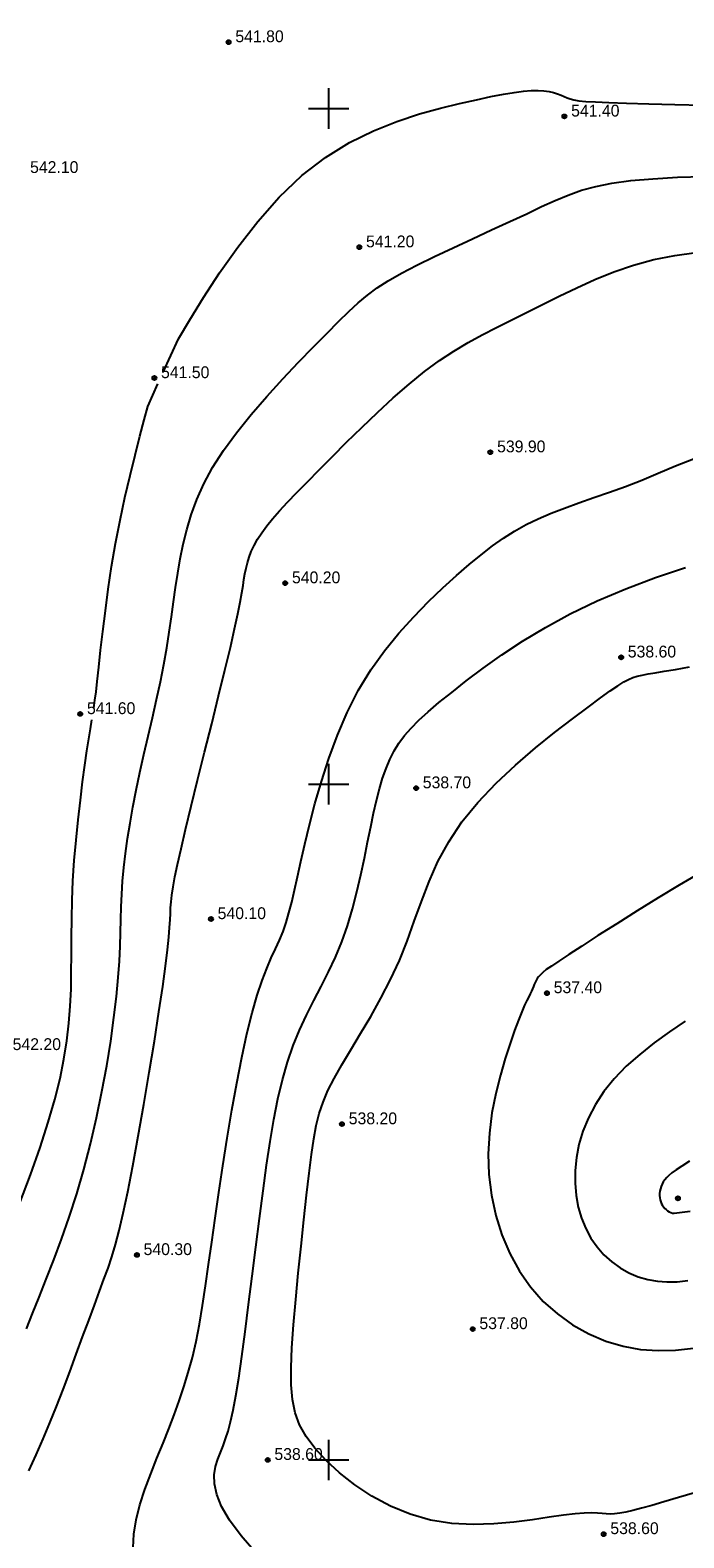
# Model space of a CAD drawing. Extents: x 0 to 361260, y 0 to 4201817.
# Tile 680 of 689: x 360978 to 361026, y 4200894 to 4201006. Entities that reach past the tile are written whole.
import ezdxf

# ---------------------------------------------------------------- set-up
doc = ezdxf.new("R2010")
doc.units = 0
doc.header["$LTSCALE"] = 0.5
doc.header["$MEASUREMENT"] = 0
doc.header["$PDMODE"] = 32
doc.header["$PDSIZE"] = 0.3
doc.linetypes.add('CONTI', pattern=[0])
for name, color, linetype in [('(004) Точки рельефа', 7, 'Continuous'), ('GORIZDEFAULT', 32, 'CONTI'), ('PI_TTDEFAULT', 5, 'CONTI'), ('SETKR', 2, 'CONTI')]:
    doc.layers.add(name, color=color, linetype=linetype)
doc.styles.add('D-431', font='txt')

# ---------------------------------------------------------------- blocks, each defined once
blk = doc.blocks.new('BL_333')
at = {"color": 0}
for p, q in [((0, -1.5), (0, 1.5)), ((-1.5, 0), (1.5, 0))]:
    blk.add_line(p, q, dxfattribs=at)

msp = doc.modelspace()

# ---------------------------------------------------------------- linework, layer by layer
at = {"layer": 'GORIZDEFAULT', "color": 32}
for points in [[(360987.76, 4200980.5, 541.5), (360988.88, 4200982.96, 541.5), (360989.72, 4200984.36, 541.5), (360990.74, 4200986.01, 541.5), (360991.93, 4200987.84, 541.5), (360993.28, 4200989.74, 541.5), (360994.75, 4200991.64, 541.5), (360996.34, 4200993.43, 541.5), (360998.01, 4200995.04, 541.5), (360999.75, 4200996.38, 541.5), (361001.53, 4200997.48, 541.5), (361003.31, 4200998.36, 541.5), (361005.05, 4200999.05, 541.5), (361006.72, 4200999.6, 541.5), (361008.27, 4201000.02, 541.5), (361009.69, 4201000.37, 541.5), (361010.93, 4201000.65, 541.5), (361012, 4201000.88, 541.5), (361012.93, 4201001.06, 541.5), (361013.73, 4201001.19, 541.5), (361014.41, 4201001.28, 541.5), (361014.99, 4201001.33, 541.5), (361015.5, 4201001.34, 541.5), (361015.93, 4201001.31, 541.5), (361016.31, 4201001.26, 541.5), (361016.64, 4201001.18, 541.5), (361016.94, 4201001.08, 541.5), (361017.2, 4201000.98, 541.5), (361017.43, 4201000.88, 541.5), (361017.65, 4201000.79, 541.5), (361017.87, 4201000.71, 541.5), (361018.13, 4201000.64, 541.5), (361018.5, 4201000.58, 541.5), (361019.02, 4201000.53, 541.5), (361019.74, 4201000.49, 541.5), (361020.73, 4201000.44, 541.5), (361022.03, 4201000.4, 541.5), (361023.68, 4201000.35, 541.5), (361025.61, 4201000.3, 541.5), (361027.71, 4201000.25, 541.5)], [(360977.64, 4200909.71, 541), (360978.08, 4200910.83, 541), (360978.57, 4200912.05, 541), (360979.1, 4200913.38, 541), (360979.66, 4200914.81, 541), (360980.23, 4200916.34, 541), (360980.8, 4200917.97, 541), (360981.36, 4200919.68, 541), (360981.89, 4200921.49, 541), (360982.38, 4200923.38, 541), (360982.82, 4200925.31, 541), (360983.22, 4200927.26, 541), (360983.57, 4200929.17, 541), (360983.87, 4200931, 541), (360984.11, 4200932.73, 541), (360984.3, 4200934.3, 541), (360984.43, 4200935.69, 541), (360984.52, 4200936.92, 541), (360984.57, 4200938.03, 541), (360984.6, 4200939.04, 541), (360984.62, 4200940, 541), (360984.64, 4200940.92, 541), (360984.68, 4200941.86, 541), (360984.75, 4200942.82, 541), (360984.84, 4200943.83, 541), (360984.96, 4200944.88, 541), (360985.12, 4200945.98, 541), (360985.3, 4200947.12, 541), (360985.51, 4200948.31, 541), (360985.76, 4200949.56, 541), (360986.03, 4200950.86, 541), (360986.33, 4200952.19, 541), (360986.64, 4200953.55, 541), (360986.95, 4200954.91, 541), (360987.26, 4200956.26, 541), (360987.54, 4200957.58, 541), (360987.79, 4200958.86, 541), (360988.01, 4200960.09, 541), (360988.2, 4200961.26, 541), (360988.36, 4200962.39, 541), (360988.52, 4200963.49, 541), (360988.67, 4200964.57, 541), (360988.83, 4200965.63, 541), (360989.01, 4200966.69, 541), (360989.23, 4200967.76, 541), (360989.49, 4200968.83, 541), (360989.81, 4200969.93, 541), (360990.23, 4200971.06, 541), (360990.76, 4200972.22, 541), (360991.41, 4200973.43, 541), (360992.21, 4200974.69, 541), (360993.17, 4200976.01, 541), (360994.26, 4200977.35, 541), (360995.41, 4200978.69, 541), (360996.6, 4200979.99, 541), (360997.77, 4200981.23, 541), (360998.88, 4200982.37, 541), (360999.88, 4200983.39, 541), (361000.73, 4200984.25, 541), (361001.48, 4200984.99, 541), (361002.17, 4200985.63, 541), (361002.86, 4200986.2, 541), (361003.59, 4200986.73, 541), (361004.41, 4200987.26, 541), (361005.38, 4200987.81, 541), (361006.53, 4200988.41, 541), (361007.82, 4200989.04, 541), (361009.2, 4200989.7, 541), (361010.63, 4200990.37, 541), (361012.05, 4200991.02, 541), (361013.4, 4200991.65, 541), (361014.65, 4200992.22, 541), (361015.75, 4200992.74, 541), (361016.75, 4200993.2, 541), (361017.71, 4200993.6, 541), (361018.7, 4200993.95, 541), (361019.76, 4200994.24, 541), (361020.96, 4200994.48, 541), (361022.36, 4200994.67, 541), (361023.99, 4200994.81, 541), (361025.82, 4200994.91, 541), (361027.76, 4200994.98, 541)], [(360977.82, 4200899.2, 540.5), (360978.36, 4200900.38, 540.5), (360978.86, 4200901.55, 540.5), (360979.36, 4200902.74, 540.5), (360979.85, 4200903.95, 540.5), (360980.34, 4200905.22, 540.5), (360980.84, 4200906.52, 540.5), (360981.32, 4200907.83, 540.5), (360981.79, 4200909.1, 540.5), (360982.24, 4200910.32, 540.5), (360982.66, 4200911.46, 540.5), (360983.04, 4200912.48, 540.5), (360983.37, 4200913.37, 540.5), (360983.67, 4200914.2, 540.5), (360983.95, 4200915.03, 540.5), (360984.22, 4200915.94, 540.5), (360984.5, 4200916.99, 540.5), (360984.8, 4200918.27, 540.5), (360985.13, 4200919.85, 540.5), (360985.5, 4200921.77, 540.5), (360985.9, 4200923.95, 540.5), (360986.32, 4200926.29, 540.5), (360986.72, 4200928.67, 540.5), (360987.1, 4200930.99, 540.5), (360987.44, 4200933.15, 540.5), (360987.72, 4200935.03, 540.5), (360987.93, 4200936.55, 540.5), (360988.08, 4200937.75, 540.5), (360988.17, 4200938.68, 540.5), (360988.23, 4200939.4, 540.5), (360988.26, 4200939.96, 540.5), (360988.28, 4200940.43, 540.5), (360988.3, 4200940.85, 540.5), (360988.33, 4200941.3, 540.5), (360988.38, 4200941.8, 540.5), (360988.48, 4200942.4, 540.5), (360988.61, 4200943.14, 540.5), (360988.81, 4200944.07, 540.5), (360989.07, 4200945.23, 540.5), (360989.4, 4200946.66, 540.5), (360989.82, 4200948.37, 540.5), (360990.3, 4200950.31, 540.5), (360990.82, 4200952.38, 540.5), (360991.34, 4200954.48, 540.5), (360991.85, 4200956.54, 540.5), (360992.32, 4200958.45, 540.5), (360992.72, 4200960.13, 540.5), (360993.04, 4200961.51, 540.5), (360993.27, 4200962.61, 540.5), (360993.44, 4200963.48, 540.5), (360993.57, 4200964.16, 540.5), (360993.66, 4200964.71, 540.5), (360993.73, 4200965.16, 540.5), (360993.8, 4200965.57, 540.5), (360993.88, 4200965.98, 540.5), (360993.99, 4200966.39, 540.5), (360994.11, 4200966.8, 540.5), (360994.27, 4200967.23, 540.5), (360994.48, 4200967.67, 540.5), (360994.73, 4200968.13, 540.5), (360995.04, 4200968.61, 540.5), (360995.41, 4200969.11, 540.5), (360995.85, 4200969.64, 540.5), (360996.36, 4200970.23, 540.5), (360996.96, 4200970.87, 540.5), (360997.64, 4200971.58, 540.5), (360998.42, 4200972.37, 540.5), (360999.29, 4200973.26, 540.5), (361000.27, 4200974.25, 540.5), (361001.32, 4200975.31, 540.5), (361002.44, 4200976.41, 540.5), (361003.6, 4200977.51, 540.5), (361004.78, 4200978.59, 540.5), (361005.95, 4200979.61, 540.5), (361007.09, 4200980.54, 540.5), (361008.19, 4200981.35, 540.5), (361009.26, 4200982.05, 540.5), (361010.31, 4200982.68, 540.5), (361011.35, 4200983.25, 540.5), (361012.41, 4200983.8, 540.5), (361013.5, 4200984.34, 540.5), (361014.63, 4200984.9, 540.5), (361015.81, 4200985.5, 540.5), (361017.05, 4200986.12, 540.5), (361018.35, 4200986.74, 540.5), (361019.7, 4200987.35, 540.5), (361021.1, 4200987.91, 540.5), (361022.55, 4200988.41, 540.5), (361024.05, 4200988.82, 540.5), (361025.61, 4200989.13, 540.5), (361027.19, 4200989.35, 540.5)], [(360982.61, 4200955.64, 541.5), (360982.69, 4200956.21, 541.5), (360982.78, 4200956.85, 541.5), (360982.87, 4200957.6, 541.5), (360982.98, 4200958.67, 541.5), (360983.12, 4200959.91, 541.5), (360983.28, 4200961.31, 541.5), (360983.47, 4200962.82, 541.5), (360983.68, 4200964.43, 541.5), (360983.93, 4200966.1, 541.5), (360984.23, 4200967.81, 541.5), (360984.56, 4200969.53, 541.5), (360984.92, 4200971.21, 541.5), (360985.3, 4200972.84, 541.5), (360985.67, 4200974.36, 541.5), (360986.02, 4200975.75, 541.5), (360986.34, 4200976.96, 541.5), (360986.61, 4200977.96, 541.5), (360987.36, 4200979.62, 541.5)], [(360985.54, 4200893.53, 539.5), (360985.57, 4200894.51, 539.5), (360985.75, 4200895.57, 539.5), (360986.03, 4200896.68, 539.5), (360986.4, 4200897.82, 539.5), (360986.83, 4200898.98, 539.5), (360987.29, 4200900.12, 539.5), (360987.74, 4200901.23, 539.5), (360988.17, 4200902.3, 539.5), (360988.57, 4200903.34, 539.5), (360988.94, 4200904.37, 539.5), (360989.29, 4200905.4, 539.5), (360989.61, 4200906.47, 539.5), (360989.91, 4200907.58, 539.5), (360990.18, 4200908.77, 539.5), (360990.43, 4200910.05, 539.5), (360990.66, 4200911.42, 539.5), (360990.88, 4200912.88, 539.5), (360991.11, 4200914.45, 539.5), (360991.34, 4200916.12, 539.5), (360991.59, 4200917.9, 539.5), (360991.86, 4200919.79, 539.5), (360992.16, 4200921.77, 539.5), (360992.49, 4200923.82, 539.5), (360992.83, 4200925.88, 539.5), (360993.2, 4200927.88, 539.5), (360993.57, 4200929.79, 539.5), (360993.95, 4200931.54, 539.5), (360994.33, 4200933.08, 539.5), (360994.7, 4200934.38, 539.5), (360995.07, 4200935.47, 539.5), (360995.42, 4200936.37, 539.5), (360995.75, 4200937.15, 539.5), (360996.07, 4200937.83, 539.5), (360996.36, 4200938.47, 539.5), (360996.62, 4200939.1, 539.5), (360996.85, 4200939.76, 539.5), (360997.06, 4200940.48, 539.5), (360997.26, 4200941.27, 539.5), (360997.47, 4200942.15, 539.5), (360997.69, 4200943.15, 539.5), (360997.94, 4200944.28, 539.5), (360998.24, 4200945.56, 539.5), (360998.58, 4200946.99, 539.5), (360998.98, 4200948.55, 539.5), (360999.46, 4200950.21, 539.5), (361000, 4200951.91, 539.5), (361000.64, 4200953.63, 539.5), (361001.36, 4200955.31, 539.5), (361002.19, 4200956.93, 539.5), (361003.12, 4200958.46, 539.5), (361004.13, 4200959.88, 539.5), (361005.2, 4200961.19, 539.5), (361006.29, 4200962.4, 539.5), (361007.38, 4200963.52, 539.5), (361008.45, 4200964.53, 539.5), (361009.46, 4200965.44, 539.5), (361010.4, 4200966.25, 539.5), (361011.27, 4200966.98, 539.5), (361012.11, 4200967.63, 539.5), (361012.93, 4200968.21, 539.5), (361013.76, 4200968.73, 539.5), (361014.6, 4200969.21, 539.5), (361015.49, 4200969.64, 539.5), (361016.45, 4200970.05, 539.5), (361017.46, 4200970.44, 539.5), (361018.52, 4200970.82, 539.5), (361019.63, 4200971.21, 539.5), (361020.78, 4200971.62, 539.5), (361021.96, 4200972.04, 539.5), (361023.17, 4200972.51, 539.5), (361024.39, 4200973.01, 539.5), (361025.66, 4200973.55, 539.5), (361026.99, 4200974.09, 539.5)], [(360994.6, 4200893.12, 539), (360993.53, 4200894.38, 539), (360992.67, 4200895.54, 539), (360992.07, 4200896.56, 539), (360991.71, 4200897.45, 539), (360991.54, 4200898.22, 539), (360991.53, 4200898.91, 539), (360991.62, 4200899.51, 539), (360991.79, 4200900.06, 539), (360991.99, 4200900.56, 539), (360992.18, 4200901.05, 539), (360992.37, 4200901.56, 539), (360992.55, 4200902.13, 539), (360992.73, 4200902.83, 539), (360992.92, 4200903.68, 539), (360993.12, 4200904.74, 539), (360993.34, 4200906.06, 539), (360993.57, 4200907.65, 539), (360993.81, 4200909.48, 539), (360994.07, 4200911.49, 539), (360994.33, 4200913.59, 539), (360994.6, 4200915.74, 539), (360994.87, 4200917.87, 539), (360995.14, 4200919.91, 539), (360995.4, 4200921.81, 539), (360995.66, 4200923.57, 539), (360995.94, 4200925.2, 539), (360996.24, 4200926.72, 539), (360996.58, 4200928.12, 539), (360996.95, 4200929.43, 539), (360997.37, 4200930.66, 539), (360997.84, 4200931.81, 539), (360998.35, 4200932.92, 539), (360998.89, 4200933.99, 539), (360999.44, 4200935.04, 539), (360999.98, 4200936.11, 539), (361000.5, 4200937.2, 539), (361000.97, 4200938.34, 539), (361001.39, 4200939.53, 539), (361001.76, 4200940.78, 539), (361002.09, 4200942.04, 539), (361002.38, 4200943.3, 539), (361002.64, 4200944.53, 539), (361002.88, 4200945.72, 539), (361003.11, 4200946.84, 539), (361003.32, 4200947.86, 539), (361003.54, 4200948.8, 539), (361003.76, 4200949.66, 539), (361003.99, 4200950.45, 539), (361004.24, 4200951.17, 539), (361004.53, 4200951.84, 539), (361004.84, 4200952.46, 539), (361005.2, 4200953.04, 539), (361005.61, 4200953.6, 539), (361006.1, 4200954.16, 539), (361006.68, 4200954.74, 539), (361007.36, 4200955.36, 539), (361008.16, 4200956.04, 539), (361009.1, 4200956.8, 539), (361010.18, 4200957.66, 539), (361011.42, 4200958.59, 539), (361012.81, 4200959.57, 539), (361014.34, 4200960.58, 539), (361016.03, 4200961.6, 539), (361017.87, 4200962.6, 539), (361019.86, 4200963.56, 539), (361021.99, 4200964.46, 539), (361024.19, 4200965.29, 539), (361026.39, 4200966.04, 539)], [(361027.08, 4200897.57, 538.5), (361025.89, 4200897.22, 538.5), (361024.81, 4200896.91, 538.5), (361023.9, 4200896.64, 538.5), (361023.14, 4200896.43, 538.5), (361022.5, 4200896.26, 538.5), (361021.98, 4200896.14, 538.5), (361021.54, 4200896.06, 538.5), (361021.16, 4200896.01, 538.5), (361020.84, 4200895.99, 538.5), (361020.54, 4200896, 538.5), (361020.23, 4200896.03, 538.5), (361019.88, 4200896.06, 538.5), (361019.45, 4200896.08, 538.5), (361018.91, 4200896.07, 538.5), (361018.23, 4200896.02, 538.5), (361017.37, 4200895.92, 538.5), (361016.31, 4200895.76, 538.5), (361015.07, 4200895.57, 538.5), (361013.7, 4200895.39, 538.5), (361012.22, 4200895.26, 538.5), (361010.68, 4200895.22, 538.5), (361009.11, 4200895.3, 538.5), (361007.54, 4200895.55, 538.5), (361006.02, 4200895.98, 538.5), (361004.57, 4200896.59, 538.5), (361003.2, 4200897.32, 538.5), (361001.93, 4200898.15, 538.5), (361000.79, 4200899.04, 538.5), (360999.8, 4200899.96, 538.5), (360998.97, 4200900.86, 538.5), (360998.33, 4200901.73, 538.5), (360997.85, 4200902.59, 538.5), (360997.52, 4200903.49, 538.5), (360997.32, 4200904.47, 538.5), (360997.22, 4200905.57, 538.5), (360997.22, 4200906.83, 538.5), (360997.28, 4200908.3, 538.5), (360997.4, 4200909.99, 538.5), (360997.56, 4200911.86, 538.5), (360997.74, 4200913.83, 538.5), (360997.95, 4200915.82, 538.5), (360998.16, 4200917.77, 538.5), (360998.36, 4200919.59, 538.5), (360998.55, 4200921.22, 538.5), (360998.73, 4200922.59, 538.5), (360998.9, 4200923.75, 538.5), (360999.08, 4200924.75, 538.5), (360999.3, 4200925.64, 538.5), (360999.58, 4200926.48, 538.5), (360999.94, 4200927.33, 538.5), (361000.4, 4200928.23, 538.5), (361000.98, 4200929.24, 538.5), (361001.64, 4200930.35, 538.5), (361002.36, 4200931.55, 538.5), (361003.11, 4200932.82, 538.5), (361003.86, 4200934.16, 538.5), (361004.58, 4200935.54, 538.5), (361005.23, 4200936.96, 538.5), (361005.81, 4200938.4, 538.5), (361006.33, 4200939.86, 538.5), (361006.86, 4200941.32, 538.5), (361007.43, 4200942.8, 538.5), (361008.08, 4200944.28, 538.5), (361008.88, 4200945.75, 538.5), (361009.85, 4200947.22, 538.5), (361011.04, 4200948.66, 538.5), (361012.39, 4200950.08, 538.5), (361013.83, 4200951.42, 538.5), (361015.3, 4200952.69, 538.5), (361016.72, 4200953.84, 538.5), (361018.04, 4200954.85, 538.5), (361019.19, 4200955.71, 538.5), (361020.11, 4200956.39, 538.5), (361020.83, 4200956.91, 538.5), (361021.39, 4200957.29, 538.5), (361021.83, 4200957.57, 538.5), (361022.19, 4200957.76, 538.5), (361022.51, 4200957.89, 538.5), (361022.83, 4200957.99, 538.5), (361023.19, 4200958.07, 538.5), (361023.63, 4200958.16, 538.5), (361024.16, 4200958.25, 538.5), (361024.83, 4200958.36, 538.5), (361025.66, 4200958.5, 538.5), (361026.69, 4200958.68, 538.5)], [(360977.11, 4200918.94, 541.5), (360977.92, 4200921.09, 541.5), (360978.65, 4200923.13, 541.5), (360979.25, 4200924.99, 541.5), (360979.74, 4200926.68, 541.5), (360980.12, 4200928.23, 541.5), (360980.41, 4200929.66, 541.5), (360980.63, 4200931.01, 541.5), (360980.78, 4200932.31, 541.5), (360980.87, 4200933.57, 541.5), (360980.93, 4200934.83, 541.5), (360980.95, 4200936.1, 541.5), (360980.96, 4200937.38, 541.5), (360980.97, 4200938.69, 541.5), (360980.98, 4200940.03, 541.5), (360981.01, 4200941.42, 541.5), (360981.07, 4200942.86, 541.5), (360981.17, 4200944.35, 541.5), (360981.3, 4200945.86, 541.5), (360981.45, 4200947.36, 541.5), (360981.62, 4200948.81, 541.5), (360981.79, 4200950.17, 541.5), (360981.96, 4200951.4, 541.5), (360982.11, 4200952.46, 541.5), (360982.25, 4200953.36, 541.5), (360982.37, 4200954.1, 541.5), (360982.48, 4200954.76, 541.5)], [(361027.41, 4200943.4, 537.5), (361025.93, 4200942.54, 537.5), (361024.38, 4200941.6, 537.5), (361022.82, 4200940.63, 537.5), (361021.31, 4200939.68, 537.5), (361019.92, 4200938.8, 537.5), (361018.73, 4200938.03, 537.5), (361017.77, 4200937.41, 537.5), (361017.04, 4200936.92, 537.5), (361016.49, 4200936.55, 537.5), (361016.1, 4200936.28, 537.5), (361015.84, 4200936.07, 537.5), (361015.66, 4200935.9, 537.5), (361015.53, 4200935.76, 537.5), (361015.43, 4200935.62, 537.5), (361015.35, 4200935.48, 537.5), (361015.28, 4200935.33, 537.5), (361015.21, 4200935.18, 537.5), (361015.15, 4200935.03, 537.5), (361015.08, 4200934.86, 537.5), (361015, 4200934.69, 537.5), (361014.91, 4200934.5, 537.5), (361014.8, 4200934.28, 537.5), (361014.67, 4200934, 537.5), (361014.5, 4200933.64, 537.5), (361014.3, 4200933.16, 537.5), (361014.05, 4200932.55, 537.5), (361013.76, 4200931.77, 537.5), (361013.42, 4200930.82, 537.5), (361013.06, 4200929.71, 537.5), (361012.7, 4200928.47, 537.5), (361012.36, 4200927.11, 537.5), (361012.08, 4200925.68, 537.5), (361011.89, 4200924.18, 537.5), (361011.81, 4200922.65, 537.5), (361011.86, 4200921.11, 537.5), (361012.05, 4200919.59, 537.5), (361012.37, 4200918.1, 537.5), (361012.82, 4200916.65, 537.5), (361013.4, 4200915.27, 537.5), (361014.11, 4200913.98, 537.5), (361014.93, 4200912.8, 537.5), (361015.88, 4200911.73, 537.5), (361016.92, 4200910.8, 537.5), (361018.05, 4200909.99, 537.5), (361019.25, 4200909.32, 537.5), (361020.5, 4200908.8, 537.5), (361021.78, 4200908.42, 537.5), (361023.07, 4200908.18, 537.5), (361024.37, 4200908.1, 537.5), (361025.67, 4200908.13, 537.5), (361027, 4200908.27, 537.5)], [(361026.37, 4200932.47, 537), (361025.22, 4200931.69, 537), (361024.09, 4200930.87, 537), (361023.02, 4200930.01, 537), (361022.02, 4200929.13, 537), (361021.13, 4200928.21, 537), (361020.37, 4200927.26, 537), (361019.73, 4200926.3, 537), (361019.22, 4200925.32, 537), (361018.81, 4200924.33, 537), (361018.52, 4200923.34, 537), (361018.33, 4200922.37, 537), (361018.23, 4200921.41, 537), (361018.23, 4200920.48, 537), (361018.31, 4200919.58, 537), (361018.47, 4200918.71, 537), (361018.7, 4200917.89, 537), (361019.02, 4200917.12, 537), (361019.4, 4200916.41, 537), (361019.86, 4200915.76, 537)], [(361026.69, 4200922.12, 536.5), (361026.12, 4200921.75, 536.5), (361025.7, 4200921.46, 536.5), (361025.4, 4200921.24, 536.5), (361025.18, 4200921.06, 536.5), (361025.01, 4200920.9, 536.5), (361024.88, 4200920.73, 536.5), (361024.76, 4200920.57, 536.5), (361024.67, 4200920.4, 536.5), (361024.6, 4200920.23, 536.5), (361024.54, 4200920.06, 536.5), (361024.5, 4200919.89, 536.5), (361024.49, 4200919.72, 536.5), (361024.48, 4200919.56, 536.5), (361024.5, 4200919.4, 536.5), (361024.53, 4200919.25, 536.5), (361024.57, 4200919.1, 536.5), (361024.63, 4200918.96, 536.5), (361024.7, 4200918.84, 536.5), (361024.78, 4200918.72, 536.5)], [(361024.78, 4200918.72, 536.5), (361024.87, 4200918.61, 536.5), (361024.97, 4200918.52, 536.5), (361025.08, 4200918.44, 536.5), (361025.2, 4200918.37, 536.5), (361025.32, 4200918.31, 536.5), (361025.44, 4200918.27, 536.5), (361025.57, 4200918.25, 536.5), (361026.74, 4200918.4, 536.5)], [(361019.86, 4200915.76, 537), (361020.37, 4200915.17, 537), (361020.95, 4200914.66, 537), (361021.57, 4200914.21, 537), (361022.22, 4200913.85, 537), (361022.91, 4200913.56, 537), (361023.61, 4200913.34, 537), (361024.32, 4200913.22, 537), (361025.03, 4200913.17, 537), (361025.78, 4200913.19, 537), (361026.58, 4200913.28, 537)]]:
    msp.add_polyline3d(points, dxfattribs=at)
at = {"layer": 'PI_TTDEFAULT', "color": 5}
for p in [(360992.59, 4201004.91, 541.8), (361017.44, 4200999.42, 541.4), (361002.27, 4200989.74, 541.2), (360987.1, 4200980.06, 541.5), (361011.96, 4200974.57, 539.9), (360996.78, 4200964.88, 540.2), (361021.64, 4200959.39, 538.6), (360981.61, 4200955.2, 541.6), (361006.47, 4200949.71, 538.7), (360991.29, 4200940.03, 540.1), (361016.15, 4200934.54, 537.4), (361000.98, 4200924.85, 538.2), (361025.84, 4200919.36, 536.4), (360985.81, 4200915.17, 540.3), (361010.66, 4200909.68, 537.8), (360995.49, 4200900, 538.6), (361020.35, 4200894.51, 538.6)]:
    msp.add_point(p, dxfattribs=at)

# ---------------------------------------------------------------- block references
at = {"layer": 'SETKR', "color": 92}
for p in [(361000, 4201000), (361000, 4200950), (361000, 4200900)]:
    msp.add_blockref('BL_333', p, dxfattribs=at)

# ---------------------------------------------------------------- texts
at = {"layer": '(004) Точки рельефа', "style": 'D-431'}
for s, p in [('541.80', (360993.09, 4201004.91)), ('541.40', (361017.94, 4200999.41)), ('542.10', (360977.9, 4200995.23)), ('541.20', (361002.76, 4200989.73)), ('541.50', (360987.59, 4200980.05)), ('539.90', (361012.46, 4200974.56)), ('540.20', (360997.28, 4200964.87)), ('538.60', (361022.13, 4200959.38)), ('541.60', (360982.11, 4200955.19)), ('538.70', (361006.96, 4200949.7)), ('540.10', (360991.78, 4200940.02)), ('537.40', (361016.65, 4200934.54)), ('542.20', (360976.61, 4200930.33)), ('538.20', (361001.48, 4200924.84)), ('540.30', (360986.3, 4200915.16)), ('537.80', (361011.15, 4200909.68)), ('538.60', (360995.98, 4200900)), ('538.60', (361020.84, 4200894.51))]:
    msp.add_text(s, height=0.875, dxfattribs=at).set_placement(p)

doc.saveas('drawing.dxf')
